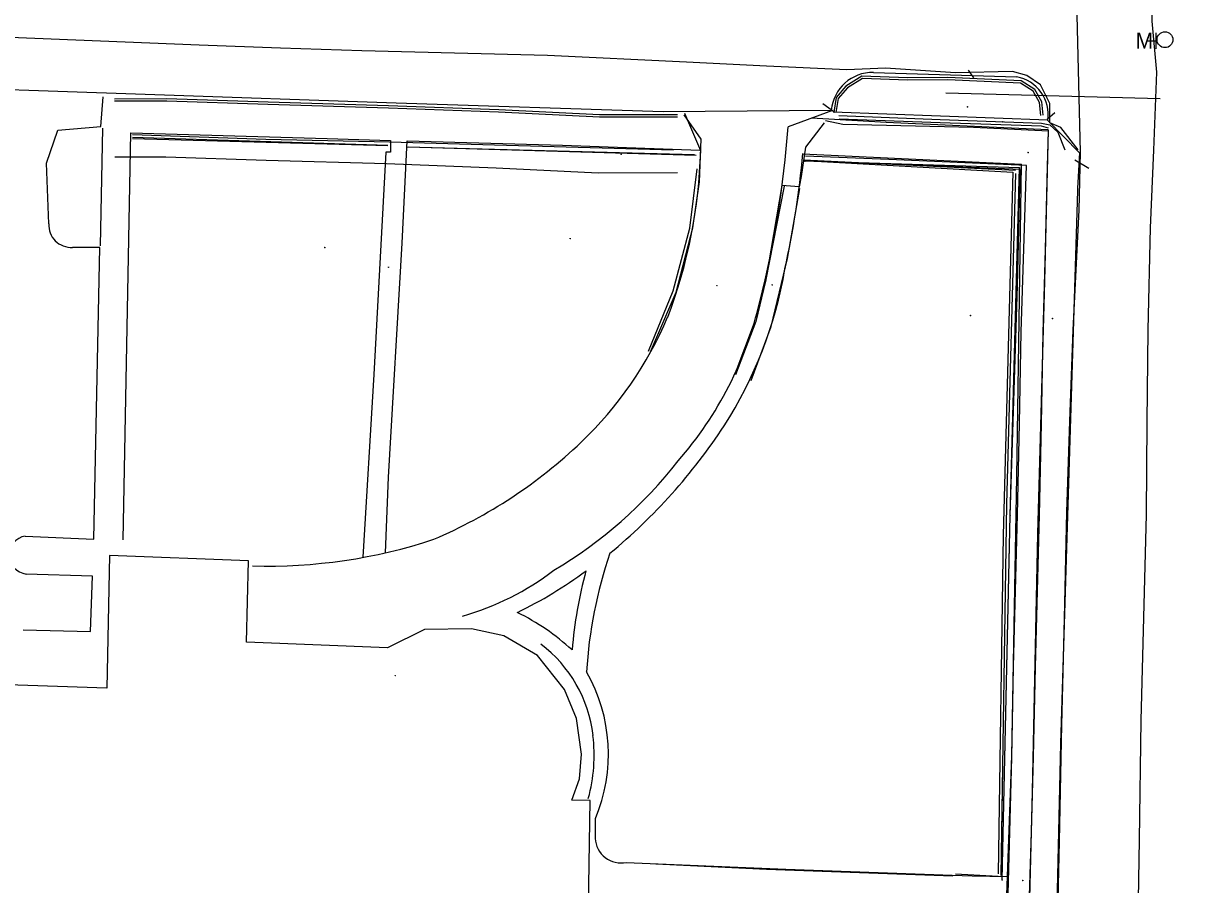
# Model space of a CAD drawing. Extents: x 978516 to 993312, y 1836504 to 1846212.
# Drawn here: x 992340.5 to 992547.8, y 1844846.5 to 1845000.5 of the extents above; entities that cross this region are included whole.
import ezdxf

# ---------------------------------------------------------------- set-up
doc = ezdxf.new("R2010")
doc.units = 0
for name, color, linetype in [('S_BUILDING', 7, 'Continuous'), ('S_CURB', 7, 'Continuous'), ('S_DITCHLINE', 7, 'Continuous'), ('S_DRIVEWAY', 7, 'Continuous'), ('S_EDGE_CONCRETE', 7, 'Continuous'), ('S_EDGE_PAVEMENT', 7, 'Continuous'), ('S_FENCE', 7, 'Continuous'), ('S_MANHOLE', 7, 'Continuous'), ('S_MSC_PT_SYM', 7, 'Continuous'), ('S_PARKING', 7, 'Continuous'), ('S_PAVEMENT_CROWN', 7, 'Continuous'), ('S_SIDEWALK', 7, 'Continuous'), ('S_TRAFFIC_SIGNAL', 7, 'Continuous'), ('S_WALL', 7, 'Continuous')]:
    doc.layers.add(name, color=color, linetype=linetype)

msp = doc.modelspace()

# ---------------------------------------------------------------- linework, layer by layer
at = {"layer": 'S_BUILDING'}
msp.add_lwpolyline([(992441.47, 1844838.89), (992441.83, 1844861.61), (992438.55, 1844861.63), (992439.95, 1844865.49), (992440.33, 1844869.87), (992439.39, 1844876.26), (992437.27, 1844881.44), (992432.42, 1844887.52), (992426.42, 1844891.03), (992420.63, 1844892.27), (992412.2, 1844892.14), (992405.62, 1844888.88), (992380.38, 1844889.92), (992380.75, 1844904.43), (992355.92, 1844905.4), (992355.39, 1844881.65), (992332.41, 1844882.44), (992331.87, 1844866.43), (992325.99, 1844866.51)], dxfattribs=at)
at = {"layer": 'S_CURB'}
for p, q in [((992510.49, 1844990.81), (992509.5, 1844992.15)), ((992485.62, 1844984.57), (992483.47, 1844986.14)), ((992523.6, 1844983.4), (992524.94, 1844984.6)), ((992528.53, 1844976.1), (992531.03, 1844974.65))]:
    msp.add_line(p, q, dxfattribs=at)
for points in [[(992522.87, 1844984.1), (992522.63, 1844986.5), (992521.4, 1844988.7), (992518.94, 1844990.23), (992505.84, 1844990.84), (992498.62, 1844990.77), (992490.46, 1844991.09), (992487.58, 1844989.3), (992485.86, 1844987.27), (992485.42, 1844984.67)], [(992522.47, 1844984.06), (992522.24, 1844986.38), (992521.1, 1844988.41), (992518.82, 1844989.84), (992505.84, 1844990.44), (992498.61, 1844990.37), (992490.56, 1844990.69), (992487.85, 1844988.99), (992486.23, 1844987.1), (992485.81, 1844984.6)], [(992356.81, 1844987.05), (992366.12, 1844987.07), (992384.24, 1844986.48), (992405.79, 1844985.84), (992425.5, 1844985.11), (992443.54, 1844984.22), (992457.48, 1844984.23)], [(992356.81, 1844986.65), (992366.12, 1844986.67), (992384.23, 1844986.08), (992405.78, 1844985.44), (992425.48, 1844984.71), (992443.53, 1844983.82), (992457.48, 1844983.83)], [(992452.27, 1844941.94), (992456.72, 1844952.68), (992459.69, 1844963.93), (992460.98, 1844974.5)], [(992514.81, 1844848), (992507.19, 1844848.45)]]:
    msp.add_lwpolyline(points, dxfattribs=at)
at = {"layer": 'S_DITCHLINE'}
for points in [[(992486.31, 1844984.04), (992504.44, 1844983.36), (992522.58, 1844982.68), (992524.06, 1844982.39), (992525.51, 1844981.04), (992526.73, 1844977.94)], [(992523.83, 1844981.8), (992522.55, 1844982.13), (992504.47, 1844982.76), (992486.39, 1844983.39)]]:
    msp.add_lwpolyline(points, dxfattribs=at)
at = {"layer": 'S_DRIVEWAY'}
for points in [[(992452.44, 1844941.41), (992457.24, 1844952.45), (992460.22, 1844963.97), (992461.42, 1844972.2), (992461.69, 1844979.83), (992458.68, 1844984.19)], [(992483.69, 1844982.71), (992480.36, 1844978.36), (992479.58, 1844973.16), (992479.23, 1844971.32), (992476.16, 1844971.53), (992473.23, 1844954.39)], [(992471.2, 1844946.97), (992467.75, 1844937.78)]]:
    msp.add_lwpolyline(points, dxfattribs=at)
at = {"layer": 'S_EDGE_CONCRETE'}
msp.add_lwpolyline([(992487.74, 1844992.19), (992473.41, 1844992.88), (992459.07, 1844993.57), (992434.2, 1844994.76), (992417.61, 1844995.17), (992401.02, 1844995.58), (992386.46, 1844996.11), (992371.9, 1844996.64), (992349.87, 1844997.53), (992327.84, 1844998.42)], dxfattribs=at)
at = {"layer": 'S_EDGE_PAVEMENT'}
for points in [[(992525.33, 1844833.37), (992525.77, 1844854.25), (992526.22, 1844875.12), (992526.66, 1844894.12), (992527.1, 1844913.12), (992527.65, 1844929.42), (992528.21, 1844945.73), (992529.28, 1844967.13), (992529.53, 1844977.47), (992528.93, 1845001.96), (992528.21, 1845018.4), (992528.52, 1845035.28), (992528.67, 1845053.15), (992529.29, 1845075.67), (992530.02, 1845099.82), (992530.34, 1845112.39), (992530.65, 1845124.97), (992531.03, 1845141.96), (992531.4, 1845158.96)], [(992241.73, 1844991.94), (992284.75, 1844990.17), (992317.09, 1844989.43), (992362.26, 1844987.88), (992407.15, 1844986.34), (992454.94, 1844984.79), (992484.98, 1844985)], [(992529.13, 1844977.9), (992526.05, 1844981.89), (992524.08, 1844982.75), (992524.06, 1844986.19), (992522.41, 1844989.56), (992519.92, 1844991.21), (992517.4, 1844991.91), (992507.19, 1844991.69), (992494.7, 1844992.52), (992487.74, 1844992.19)], [(992492.5, 1844991.75), (992492.5, 1844991.75), (992518.12, 1844990.97)], [(992523.7, 1844983.13), (992523.7, 1844983.13), (992529.39, 1844977.36), (992529.05, 1844972.07)], [(992508.47, 1844202.87), (992509.56, 1844227.03), (992511.11, 1844263.99), (992510.68, 1844285.25), (992511.36, 1844309.87), (992514.06, 1844406.01), (992516.38, 1844471.05), (992517.15, 1844523.43), (992519.42, 1844616.67), (992521.48, 1844698.79), (992524.13, 1844787.72), (992526.04, 1844871.78), (992529.12, 1844972.56)]]:
    msp.add_lwpolyline(points, dxfattribs=at)
for centre, radius, start, end in [((992492.39, 1844984.31), 7.44, 89.1154, 174.7003), ((992516.88, 1844984.19), 6.89, 351.1872, 79.673)]:
    msp.add_arc(centre, radius, start, end, dxfattribs=at)
at = {"layer": 'S_FENCE'}
for p, q in [((992359.99, 1844980.18), (992405.69, 1844978.76)), ((992409.33, 1844978.46), (992460.8, 1844976.96)), ((992480.08, 1844976.13), (992517.95, 1844974.29)), ((992518.61, 1844974.7), (992480.23, 1844975.91)), ((992516.97, 1844912.52), (992518.61, 1844974.7)), ((992515.55, 1844847.38), (992516.97, 1844912.52))]:
    msp.add_line(p, q, dxfattribs=at)
for points in [[(992517.95, 1844973.69), (992516.32, 1844914.59), (992515.27, 1844848.16)], [(992515.57, 1844867.18), (992515.27, 1844848.16)]]:
    msp.add_lwpolyline(points, dxfattribs=at)
at = {"layer": 'S_MANHOLE'}
for p, q in [((992543.06, 1844995.99), (992543.06, 1844998.82)), ((992541.48, 1844997.39), (992543.06, 1844997.39))]:
    msp.add_line(p, q, dxfattribs=at)
msp.add_circle((992544.65, 1844997.6), 1.42, dxfattribs=at)
at = {"layer": 'S_MSC_PT_SYM'}
for points in [[(992509.33, 1844985.58), (992509.33, 1844985.63), (992509.33, 1844985.58), (992509.28, 1844985.58), (992509.33, 1844985.58), (992509.33, 1844985.53), (992509.33, 1844985.58), (992509.38, 1844985.58)], [(992515.67, 1844982.94), (992515.67, 1844982.99), (992515.67, 1844982.94), (992515.62, 1844982.94), (992515.67, 1844982.94), (992515.67, 1844982.89), (992515.67, 1844982.94), (992515.72, 1844982.94)], [(992365.96, 1844979.83), (992365.96, 1844979.88), (992365.96, 1844979.83), (992365.91, 1844979.83), (992365.96, 1844979.83), (992365.96, 1844979.78), (992365.96, 1844979.83), (992366.01, 1844979.83)], [(992520.17, 1844977.45), (992520.17, 1844977.5), (992520.17, 1844977.45), (992520.12, 1844977.45), (992520.17, 1844977.45), (992520.17, 1844977.4), (992520.17, 1844977.45), (992520.22, 1844977.45)], [(992447.41, 1844977.11), (992447.41, 1844977.16), (992447.41, 1844977.11), (992447.36, 1844977.11), (992447.41, 1844977.11), (992447.41, 1844977.06), (992447.41, 1844977.11), (992447.46, 1844977.11)], [(992480.23, 1844975.91), (992480.23, 1844975.96), (992480.23, 1844975.91), (992480.18, 1844975.91), (992480.23, 1844975.91), (992480.23, 1844975.86), (992480.23, 1844975.91), (992480.28, 1844975.91)], [(992518.61, 1844974.7), (992518.61, 1844974.75), (992518.61, 1844974.7), (992518.56, 1844974.7), (992518.61, 1844974.7), (992518.61, 1844974.65), (992518.61, 1844974.7), (992518.66, 1844974.7)], [(992438.3, 1844962.05), (992438.3, 1844962.1), (992438.3, 1844962.05), (992438.25, 1844962.05), (992438.3, 1844962.05), (992438.3, 1844962), (992438.3, 1844962.05), (992438.35, 1844962.05)], [(992394.41, 1844960.44), (992394.41, 1844960.49), (992394.41, 1844960.44), (992394.36, 1844960.44), (992394.41, 1844960.44), (992394.41, 1844960.39), (992394.41, 1844960.44), (992394.46, 1844960.44)], [(992405.81, 1844956.92), (992405.81, 1844956.97), (992405.81, 1844956.92), (992405.76, 1844956.92), (992405.81, 1844956.92), (992405.81, 1844956.87), (992405.81, 1844956.92), (992405.86, 1844956.92)], [(992464.53, 1844953.63), (992464.53, 1844953.68), (992464.53, 1844953.63), (992464.48, 1844953.63), (992464.53, 1844953.63), (992464.53, 1844953.58), (992464.53, 1844953.63), (992464.58, 1844953.63)], [(992474.43, 1844953.76), (992474.43, 1844953.81), (992474.43, 1844953.76), (992474.38, 1844953.76), (992474.43, 1844953.76), (992474.43, 1844953.71), (992474.43, 1844953.76), (992474.48, 1844953.76)], [(992509.88, 1844948.31), (992509.88, 1844948.36), (992509.88, 1844948.31), (992509.83, 1844948.31), (992509.88, 1844948.31), (992509.88, 1844948.26), (992509.88, 1844948.31), (992509.93, 1844948.31)], [(992524.54, 1844947.74), (992524.54, 1844947.79), (992524.54, 1844947.74), (992524.49, 1844947.74), (992524.54, 1844947.74), (992524.54, 1844947.69), (992524.54, 1844947.74), (992524.59, 1844947.74)], [(992516.97, 1844912.52), (992516.97, 1844912.57), (992516.97, 1844912.52), (992516.92, 1844912.52), (992516.97, 1844912.52), (992516.97, 1844912.47), (992516.97, 1844912.52), (992517.02, 1844912.52)], [(992407.01, 1844883.96), (992407.01, 1844884.01), (992407.01, 1844883.96), (992406.96, 1844883.96), (992407.01, 1844883.96), (992407.01, 1844883.91), (992407.01, 1844883.96), (992407.06, 1844883.96)], [(992515.55, 1844847.38), (992515.55, 1844847.43), (992515.55, 1844847.38), (992515.5, 1844847.38), (992515.55, 1844847.38), (992515.55, 1844847.33), (992515.55, 1844847.38), (992515.6, 1844847.38)], [(992519.21, 1844847.3), (992519.21, 1844847.35), (992519.21, 1844847.3), (992519.16, 1844847.3), (992519.21, 1844847.3), (992519.21, 1844847.25), (992519.21, 1844847.3), (992519.26, 1844847.3)]]:
    msp.add_lwpolyline(points, dxfattribs=at)
at = {"layer": 'S_PARKING'}
msp.add_line((992485.17, 1844984.92), (992477.26, 1844982.03), dxfattribs=at)
for points in [[(992345.04, 1844964.71), (992345.04, 1844964.71), (992344.62, 1844975.51), (992346.63, 1844981.43), (992354.34, 1844982.06), (992354.75, 1844987.41)], [(992461.62, 1844977.75), (992461.62, 1844977.75), (992458.76, 1844984.42)], [(992340.81, 1844908.87), (992340.81, 1844908.87), (992353.1, 1844908.29), (992354.14, 1844960.43), (992349.26, 1844960.48)], [(992340.46, 1844892.1), (992340.46, 1844892.1), (992352.48, 1844891.8), (992352.87, 1844901.69), (992340.98, 1844902.06)]]:
    msp.add_lwpolyline(points, dxfattribs=at)
for centre, radius, start, end in [((992370.88, 1844980.29), 90.78, 339.1617, 358.3939), ((992349.03, 1844964.47), 4, 176.6479, 273.2669), ((992394.24, 1844974.01), 66.75, 313.5589, 337.0647), ((992406.04, 1844940.77), 48, 285.7265, 307.6153)]:
    msp.add_arc(centre, radius, start, end, dxfattribs=at)
for centre, major_axis, ratio, start_param, end_param in [((992292.46, 1844995.86), (36, 182.15), 0.998061, 4.662058, 4.832556), ((992408.27, 1844965.52), (34.79, 56), 0.994618, 4.550023, 5.040614), ((992379.28, 1844989.52), (78.08, 41.42), 0.998935, 4.627537, 4.986332), ((992394.48, 1844971.76), (54.85, 58.77), 0.997532, 4.42773, 4.79876), ((992341.42, 1844905.48), (2.24, -2.62), 0.997959, 2.611294, 5.446776), ((992384.19, 1844997.69), (93.18, -14.31), 0.999083, 4.8359, 5.185256)]:
    msp.add_ellipse(centre, major_axis=major_axis, ratio=ratio, start_param=start_param, end_param=end_param, dxfattribs=at)
at = {"layer": 'S_PAVEMENT_CROWN'}
msp.add_lwpolyline([(992539.75, 1844833.23), (992540.07, 1844854.58), (992540.39, 1844875.92), (992540.86, 1844894.31), (992541.33, 1844912.7), (992541.49, 1844929.23), (992541.65, 1844945.76), (992542.09, 1844963.96), (992542.64, 1844977.87), (992543.2, 1844991.77), (992542.35, 1845000.89), (992542.7, 1845017.29), (992543.04, 1845033.7), (992543.26, 1845050.57), (992544.24, 1845072.54), (992544.76, 1845085.98), (992545.28, 1845099.42), (992545.88, 1845113.46), (992546.47, 1845127.51), (992547.16, 1845142.13), (992547.84, 1845156.76)], dxfattribs=at)
at = {"layer": 'S_SIDEWALK'}
for p, q in [((992523.73, 1844983.22), (992485.34, 1844984.66)), ((992354.67, 1844981.8), (992354.21, 1844960.72)), ((992479.89, 1844977.22), (992519.01, 1844975.34)), ((992442.75, 1844858.37), (992442.73, 1844854.8))]:
    msp.add_line(p, q, dxfattribs=at)
for points in [[(992523.77, 1844981.47), (992494.79, 1844982.82), (992481.41, 1844983.57)], [(992520.37, 1844842.59), (992520.76, 1844855.98), (992521.14, 1844869.38), (992521.48, 1844885.43), (992521.85, 1844899.01), (992522.21, 1844912.58), (992522.55, 1844928.9), (992522.89, 1844945.22), (992523.27, 1844960.07), (992523.64, 1844974.91), (992523.84, 1844981.25), (992510.43, 1844981.9), (992487.06, 1844982.46), (992483.92, 1844983.12)], [(992523.77, 1844981.47), (992523.09, 1844954.41), (992521.88, 1844909.28), (992520.93, 1844863.18), (992519.73, 1844815.49), (992518.26, 1844757.06), (992517.04, 1844714.01), (992516.22, 1844675.7), (992517.18, 1844675.6), (992516.88, 1844663.77), (992515.85, 1844663.79), (992515.68, 1844657.05), (992520.16, 1844657)], [(992358.31, 1844908.2), (992359.73, 1844980.94), (992394.8, 1844979.92), (992406.13, 1844979.56), (992406.15, 1844977.5), (992405.32, 1844977.52), (992403.16, 1844937.73), (992401.17, 1844905.08)], [(992360.02, 1844980.68), (992383.83, 1844979.81), (992405.97, 1844979.33), (992424.73, 1844978.83), (992444.02, 1844978.28), (992456.75, 1844977.91)], [(992405.24, 1844905.87), (992405.79, 1844919.39), (992408.21, 1844961.25), (992409.15, 1844979.5), (992436.89, 1844978.73), (992461.47, 1844977.84)], [(992356.84, 1844976.65), (992365.96, 1844976.67), (992383.92, 1844976.09), (992405.44, 1844975.44), (992425.05, 1844974.72), (992443.29, 1844973.82), (992457.49, 1844973.83)], [(992516.54, 1844842.71), (992516.89, 1844856), (992517.24, 1844869.28), (992517.58, 1844885.48), (992517.94, 1844899.06), (992518.3, 1844912.63), (992518.62, 1844929), (992518.95, 1844945.38), (992519.41, 1844960.23), (992519.87, 1844975.09), (992510.21, 1844975.53), (992495.29, 1844976.16), (992480.37, 1844976.79)], [(992508.18, 1844506.2), (992508.26, 1844536.71), (992509.15, 1844558.48), (992510.27, 1844603.27), (992511.31, 1844636.05), (992511.9, 1844659.59), (992512.94, 1844692.76), (992514.1, 1844752.83), (992515.6, 1844815), (992516.26, 1844841.39), (992517.24, 1844869.57), (992518.15, 1844919.47), (992519.01, 1844975.34)], [(992476.57, 1844971.39), (992473.24, 1844954.45), (992471.51, 1844947.22), (992467.87, 1844937.69)], [(992470.64, 1844936.69), (992474.23, 1844946.34), (992477.16, 1844958.46), (992479.34, 1844971)], [(992448.32, 1844850.53), (992448.32, 1844850.53), (992476.82, 1844849.34), (992506.62, 1844848.24), (992510.19, 1844848.15), (992516.51, 1844847.99)], [(992453.6, 1844850.27), (992473.39, 1844849.32), (992490.04, 1844848.71), (992506.69, 1844848.11)]]:
    msp.add_lwpolyline(points, dxfattribs=at)
for centre, radius, start, end in [((992380.41, 1844984.61), 102.15, 309.4971, 326.7277), ((992520.6, 1844879.96), 79.53, 161.0515, 176.6649), ((992397.36, 1844960.89), 72.83, 295.6014, 306.9237), ((992516.55, 1844882.12), 78.19, 164.7667, 175.3192), ((992410.05, 1844857.27), 42.33, 47.5447, 63.6669), ((992418.76, 1844870.54), 23.76, 6.4974, 53.1249), ((992413.29, 1844869.72), 29.28, 344.6618, 6.8732)]:
    msp.add_arc(centre, radius, start, end, dxfattribs=at)
for centre, major_axis, ratio, start_param, end_param in [((992316.5, 1844992.07), (17.77, 163.52), 0.997411, 4.603128, 4.729994), ((992402.67, 1844969.13), (33.84, 67.37), 0.995435, 4.607433, 5.009093), ((992415.49, 1844869.85), (4.09, 29.36), 0.999652, 4.452941, 5.371065), ((992447.34, 1844855.1), (1.98, -4.23), 0.989271, 4.342076, 6.054029)]:
    msp.add_ellipse(centre, major_axis=major_axis, ratio=ratio, start_param=start_param, end_param=end_param, dxfattribs=at)
at = {"layer": 'S_TRAFFIC_SIGNAL'}
msp.add_line((992505.47, 1844988.13), (992543.79, 1844987.1), dxfattribs=at)
at = {"layer": 'S_WALL'}
for p, q in [((992405.7, 1844978.6), (992359.99, 1844979.89)), ((992409.13, 1844978.45), (992460.54, 1844977.09))]:
    msp.add_line(p, q, dxfattribs=at)
for points in [[(992480.02, 1844975.98), (992517.47, 1844973.94), (992515.7, 1844909.01), (992514.8, 1844848.5)], [(992515.55, 1844847.38), (992515.91, 1844863.67), (992516.26, 1844879.95), (992516.62, 1844896.24), (992516.97, 1844912.52), (992517.63, 1844933.06), (992518.28, 1844953.59), (992518.78, 1844973.83), (992518.92, 1844974.42), (992499.58, 1844975.17), (992480.23, 1844975.91)]]:
    msp.add_lwpolyline(points, dxfattribs=at)

# ---------------------------------------------------------------- texts
at = {"layer": 'S_MANHOLE'}
msp.add_text('M', height=2.82, dxfattribs=at).set_placement((992539.4, 1844996.02))

doc.saveas('drawing.dxf')
